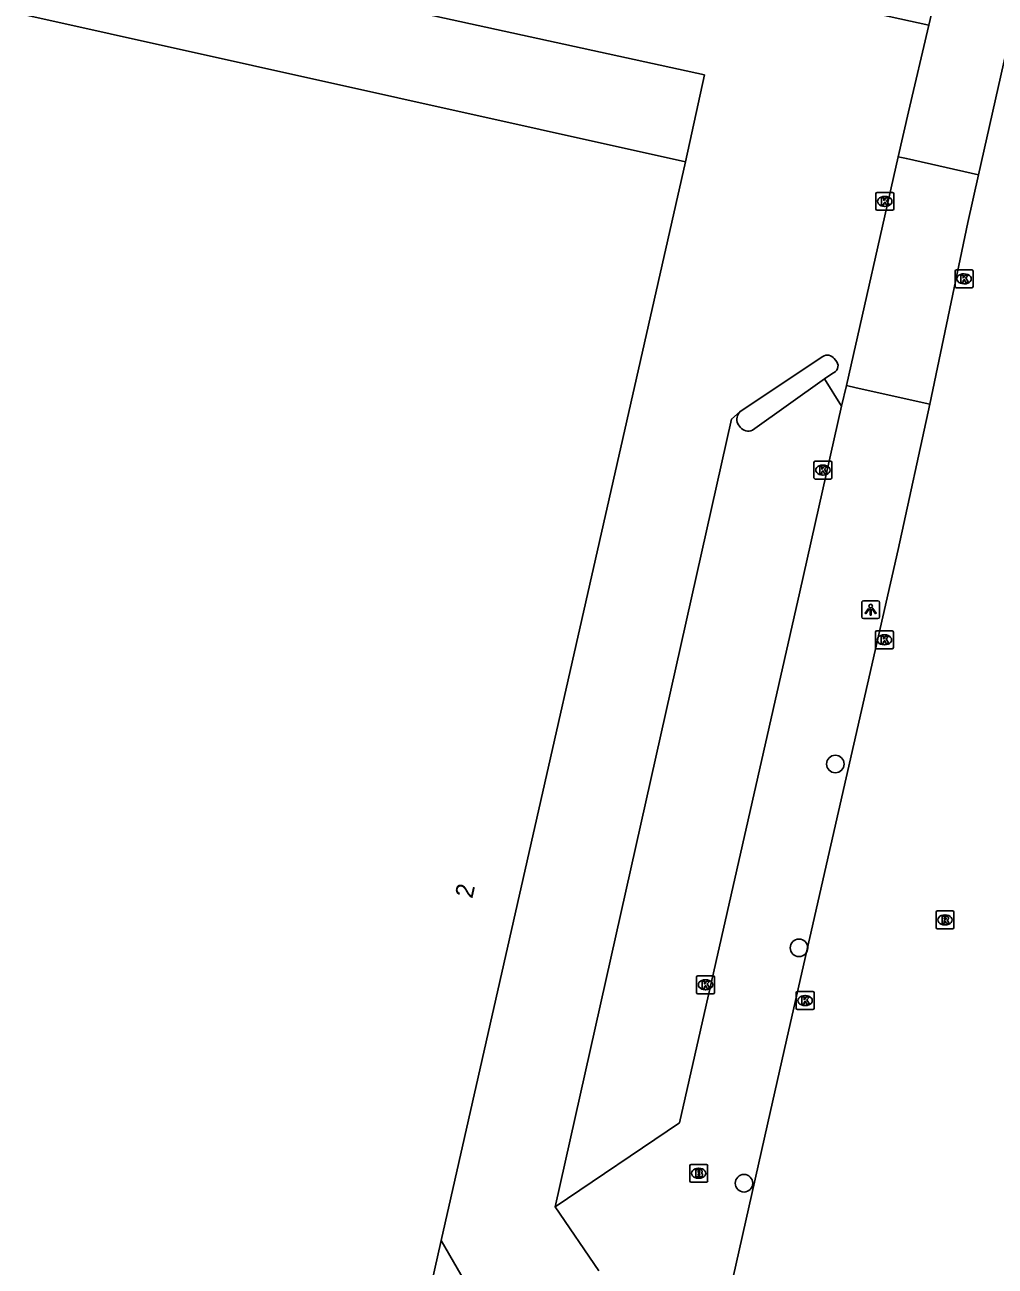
# Model space of a CAD drawing. Extents: x 162172 to 163187, y 382874 to 383684.
# Drawn here: x 162523.1 to 162577.3, y 383101.7 to 383171 of the extents above; entities that cross this region are included whole.
import ezdxf

# ---------------------------------------------------------------- set-up
doc = ezdxf.new("R2010")
doc.units = 0
for name, color, linetype in [('IMGEO_Boom', 7, 'Continuous'), ('IMGEO_Brandkraan', 7, 'Continuous'), ('IMGEO_Kolk', 7, 'Continuous'), ('IMGEO_Lichtpunt', 7, 'Continuous'), ('IMGEO_Pand', 7, 'Continuous'), ('IMGEO_Pand_nummerreeks', 7, 'Continuous'), ('IMGEO_Parkeervlak_open', 7, 'Continuous'), ('IMGEO_Rijbaan_lokaal_open', 7, 'Continuous'), ('IMGEO_Rioolput', 7, 'Continuous'), ('IMGEO_Voetpad_open', 7, 'Continuous')]:
    doc.layers.add(name, color=color, linetype=linetype)

msp = doc.modelspace()

# ---------------------------------------------------------------- linework, layer by layer
at = {"layer": 'IMGEO_Boom'}
for centre in [(162568.35, 383129.737), (162566.321, 383119.48), (162563.253, 383106.34)]:
    msp.add_circle(centre, 0.489, dxfattribs=at)
at = {"layer": 'IMGEO_Brandkraan'}
for p, q in [((162560.224, 383106.469), (162560.224, 383107.321)), ((162560.299, 383107.395), (162561.151, 383107.395)), ((162561.225, 383107.321), (162561.225, 383106.469)), ((162560.735, 383106.615), (162560.71, 383106.615)), ((162560.712, 383107.175), (162560.737, 383107.175)), ((162561.151, 383106.395), (162560.299, 383106.395))]:
    msp.add_line(p, q, dxfattribs=at)
for points in [[(162560.224, 383106.469), (162560.224, 383107.321)], [(162560.299, 383107.395), (162561.151, 383107.395)], [(162561.225, 383107.321), (162561.225, 383106.469)], [(162560.572, 383107.095), (162560.572, 383106.695), (162560.785, 383106.695)], [(162560.803, 383107.095), (162560.572, 383107.095)], [(162560.751, 383107.014), (162560.697, 383107.014), (162560.697, 383106.938)], [(162560.697, 383106.938), (162560.75, 383106.938)], [(162560.759, 383106.862), (162560.697, 383106.862), (162560.697, 383106.781)], [(162560.697, 383106.781), (162560.759, 383106.781)], [(162561.151, 383106.395), (162560.299, 383106.395)]]:
    msp.add_lwpolyline(points, dxfattribs=at)
for centre, radius, start, end in [((162560.301, 383107.319), 0.0765, 91.55205, 178.44795), ((162560.301, 383107.319), 0.0765, 91.55205, 178.44795), ((162561.149, 383107.319), 0.0765, 1.55205, 88.44795), ((162561.149, 383107.319), 0.0765, 1.55205, 88.44795), ((162560.752, 383106.976), 0.0379, 267.82845, 90.93552), ((162560.76, 383106.821), 0.0404, 269.87594, 90.50774), ((162560.791, 383106.946), 0.251, 268.66757, 293.53466), ((162560.807, 383106.95), 0.145, 59.4692, 91.53667), ((162560.832, 383106.997), 0.0922, 285.51372, 58.15012), ((162560.837, 383106.805), 0.105, 301.31148, 78.98903), ((162560.301, 383106.471), 0.0765, 181.55205, 268.44795), ((162560.301, 383106.471), 0.0765, 181.55205, 268.44795), ((162561.149, 383106.471), 0.0765, 271.55205, 358.44795), ((162561.149, 383106.471), 0.0765, 271.55205, 358.44795)]:
    msp.add_arc(centre, radius, start, end, dxfattribs=at)
for centre, major_axis, ratio, start_param, end_param in [((162560.711, 383106.895), (-0.387, 0.002), 0.722429, 4.712389, 7.853982), ((162560.736, 383106.895), (-0.39, 0.002), 0.717154, 1.570796, 4.712389)]:
    msp.add_ellipse(centre, major_axis=major_axis, ratio=ratio, start_param=start_param, end_param=end_param, dxfattribs=at)
at = {"layer": 'IMGEO_Kolk'}
for p, q in [((162570.608, 383160.717), (162570.608, 383161.569)), ((162570.683, 383161.643), (162571.535, 383161.643)), ((162571.096, 383161.423), (162571.121, 383161.423)), ((162571.609, 383161.569), (162571.609, 383160.717)), ((162571.535, 383160.643), (162570.683, 383160.643)), ((162571.119, 383160.863), (162571.094, 383160.863)), ((162575.034, 383156.393), (162575.034, 383157.245)), ((162575.109, 383157.319), (162575.961, 383157.319)), ((162576.035, 383157.245), (162576.035, 383156.393)), ((162575.545, 383156.539), (162575.52, 383156.539)), ((162575.522, 383157.099), (162575.547, 383157.099)), ((162575.961, 383156.319), (162575.109, 383156.319)), ((162567.157, 383145.72), (162567.157, 383146.572)), ((162567.232, 383146.646), (162568.084, 383146.646)), ((162567.645, 383146.426), (162567.67, 383146.426)), ((162568.158, 383146.572), (162568.158, 383145.72)), ((162568.084, 383145.646), (162567.232, 383145.646)), ((162567.668, 383145.866), (162567.643, 383145.866)), ((162570.587, 383136.245), (162570.587, 383137.097)), ((162570.662, 383137.171), (162571.514, 383137.171)), ((162571.588, 383137.097), (162571.588, 383136.245)), ((162571.098, 383136.391), (162571.073, 383136.391)), ((162571.075, 383136.951), (162571.1, 383136.951)), ((162571.514, 383136.171), (162570.662, 383136.171)), ((162560.605, 383116.991), (162560.605, 383117.843)), ((162560.68, 383117.917), (162561.532, 383117.917)), ((162561.093, 383117.697), (162561.118, 383117.697)), ((162561.606, 383117.843), (162561.606, 383116.991)), ((162561.116, 383117.137), (162561.091, 383117.137)), ((162566.164, 383116.111), (162566.164, 383116.963)), ((162566.239, 383117.037), (162567.091, 383117.037)), ((162567.165, 383116.963), (162567.165, 383116.111)), ((162561.532, 383116.917), (162560.68, 383116.917)), ((162566.652, 383116.817), (162566.677, 383116.817)), ((162567.091, 383116.037), (162566.239, 383116.037)), ((162566.675, 383116.257), (162566.65, 383116.257))]:
    msp.add_line(p, q, dxfattribs=at)
for points in [[(162570.608, 383160.717), (162570.608, 383161.569)], [(162570.683, 383161.643), (162571.535, 383161.643)], [(162570.929, 383161.343), (162571.052, 383161.343), (162571.052, 383161.192), (162571.182, 383161.343), (162571.346, 383161.343), (162571.2, 383161.192), (162571.353, 383160.943), (162571.201, 383160.943), (162571.116, 383161.107), (162571.052, 383161.04), (162571.052, 383160.943), (162570.929, 383160.943), (162570.929, 383161.343)], [(162571.609, 383161.569), (162571.609, 383160.717)], [(162571.535, 383160.643), (162570.683, 383160.643)], [(162575.034, 383156.393), (162575.034, 383157.245)], [(162575.109, 383157.319), (162575.961, 383157.319)], [(162576.035, 383157.245), (162576.035, 383156.393)], [(162575.355, 383157.019), (162575.478, 383157.019), (162575.478, 383156.868), (162575.608, 383157.019), (162575.772, 383157.019), (162575.626, 383156.868), (162575.779, 383156.619), (162575.627, 383156.619), (162575.542, 383156.783), (162575.478, 383156.716), (162575.478, 383156.619), (162575.355, 383156.619), (162575.355, 383157.019)], [(162575.961, 383156.319), (162575.109, 383156.319)], [(162567.157, 383145.72), (162567.157, 383146.572)], [(162567.232, 383146.646), (162568.084, 383146.646)], [(162567.478, 383146.346), (162567.601, 383146.346), (162567.601, 383146.195), (162567.731, 383146.346), (162567.895, 383146.346), (162567.749, 383146.195), (162567.902, 383145.946), (162567.75, 383145.946), (162567.665, 383146.11), (162567.601, 383146.043), (162567.601, 383145.946), (162567.478, 383145.946), (162567.478, 383146.346)], [(162568.158, 383146.572), (162568.158, 383145.72)], [(162568.084, 383145.646), (162567.232, 383145.646)], [(162570.587, 383136.245), (162570.587, 383137.097)], [(162570.662, 383137.171), (162571.514, 383137.171)], [(162571.588, 383137.097), (162571.588, 383136.245)], [(162570.908, 383136.871), (162571.031, 383136.871), (162571.031, 383136.72), (162571.161, 383136.871), (162571.325, 383136.871), (162571.179, 383136.72), (162571.332, 383136.471), (162571.18, 383136.471), (162571.095, 383136.635), (162571.031, 383136.568), (162571.031, 383136.471), (162570.908, 383136.471), (162570.908, 383136.871)], [(162571.514, 383136.171), (162570.662, 383136.171)], [(162560.605, 383116.991), (162560.605, 383117.843)], [(162560.68, 383117.917), (162561.532, 383117.917)], [(162561.606, 383117.843), (162561.606, 383116.991)], [(162560.926, 383117.617), (162561.049, 383117.617), (162561.049, 383117.466), (162561.179, 383117.617), (162561.343, 383117.617), (162561.197, 383117.466), (162561.35, 383117.217), (162561.198, 383117.217), (162561.113, 383117.381), (162561.049, 383117.314), (162561.049, 383117.217), (162560.926, 383117.217), (162560.926, 383117.617)], [(162566.164, 383116.111), (162566.164, 383116.963)], [(162566.239, 383117.037), (162567.091, 383117.037)], [(162567.165, 383116.963), (162567.165, 383116.111)], [(162561.532, 383116.917), (162560.68, 383116.917)], [(162566.485, 383116.737), (162566.608, 383116.737), (162566.608, 383116.586), (162566.738, 383116.737), (162566.902, 383116.737), (162566.756, 383116.586), (162566.909, 383116.337), (162566.757, 383116.337), (162566.672, 383116.501), (162566.608, 383116.434), (162566.608, 383116.337), (162566.485, 383116.337), (162566.485, 383116.737)], [(162567.091, 383116.037), (162566.239, 383116.037)]]:
    msp.add_lwpolyline(points, dxfattribs=at)
for centre, start, end in [((162570.685, 383161.567), 91.55205, 178.44795), ((162570.685, 383161.567), 91.55205, 178.44795), ((162571.533, 383161.567), 1.55205, 88.44795), ((162571.533, 383161.567), 1.55205, 88.44795), ((162570.685, 383160.719), 181.55205, 268.44795), ((162570.685, 383160.719), 181.55205, 268.44795), ((162571.533, 383160.719), 271.55205, 358.44795), ((162571.533, 383160.719), 271.55205, 358.44795), ((162575.111, 383157.243), 91.55205, 178.44795), ((162575.111, 383157.243), 91.55205, 178.44795), ((162575.959, 383157.243), 1.55205, 88.44795), ((162575.959, 383157.243), 1.55205, 88.44795), ((162575.111, 383156.395), 181.55205, 268.44795), ((162575.111, 383156.395), 181.55205, 268.44795), ((162575.959, 383156.395), 271.55205, 358.44795), ((162575.959, 383156.395), 271.55205, 358.44795), ((162567.234, 383146.57), 91.55205, 178.44795), ((162567.234, 383146.57), 91.55205, 178.44795), ((162568.082, 383146.57), 1.55205, 88.44795), ((162568.082, 383146.57), 1.55205, 88.44795), ((162567.234, 383145.722), 181.55205, 268.44795), ((162567.234, 383145.722), 181.55205, 268.44795), ((162568.082, 383145.722), 271.55205, 358.44795), ((162568.082, 383145.722), 271.55205, 358.44795), ((162570.664, 383137.095), 91.55205, 178.44795), ((162570.664, 383137.095), 91.55205, 178.44795), ((162571.512, 383137.095), 1.55205, 88.44795), ((162571.512, 383137.095), 1.55205, 88.44795), ((162570.664, 383136.247), 181.55205, 268.44795), ((162570.664, 383136.247), 181.55205, 268.44795), ((162571.512, 383136.247), 271.55205, 358.44795), ((162571.512, 383136.247), 271.55205, 358.44795), ((162560.682, 383117.841), 91.55205, 178.44795), ((162560.682, 383117.841), 91.55205, 178.44795), ((162561.53, 383117.841), 1.55205, 88.44795), ((162561.53, 383117.841), 1.55205, 88.44795), ((162560.682, 383116.993), 181.55205, 268.44795), ((162560.682, 383116.993), 181.55205, 268.44795), ((162561.53, 383116.993), 271.55205, 358.44795), ((162561.53, 383116.993), 271.55205, 358.44795), ((162566.241, 383116.961), 91.55205, 178.44795), ((162566.241, 383116.961), 91.55205, 178.44795), ((162567.089, 383116.961), 1.55205, 88.44795), ((162567.089, 383116.961), 1.55205, 88.44795), ((162566.241, 383116.113), 181.55205, 268.44795), ((162566.241, 383116.113), 181.55205, 268.44795), ((162567.089, 383116.113), 271.55205, 358.44795), ((162567.089, 383116.113), 271.55205, 358.44795)]:
    msp.add_arc(centre, 0.0765, start, end, dxfattribs=at)
for centre, major_axis, ratio, start_param, end_param in [((162571.095, 383161.143), (-0.387, 0.002), 0.722429, 4.712389, 7.853982), ((162571.12, 383161.143), (-0.39, 0.002), 0.717154, 1.570796, 4.712389), ((162575.521, 383156.819), (-0.387, 0.002), 0.722429, 4.712389, 7.853982), ((162575.546, 383156.819), (-0.39, 0.002), 0.717154, 1.570796, 4.712389), ((162567.644, 383146.146), (-0.387, 0.002), 0.722429, 4.712389, 7.853982), ((162567.669, 383146.146), (-0.39, 0.002), 0.717154, 1.570796, 4.712389), ((162571.074, 383136.671), (-0.387, 0.002), 0.722429, 4.712389, 7.853982), ((162571.099, 383136.671), (-0.39, 0.002), 0.717154, 1.570796, 4.712389), ((162561.092, 383117.417), (-0.387, 0.002), 0.722429, 4.712389, 7.853982), ((162561.117, 383117.417), (-0.39, 0.002), 0.717154, 1.570796, 4.712389), ((162566.651, 383116.537), (-0.387, 0.002), 0.722429, 4.712389, 7.853982), ((162566.676, 383116.537), (-0.39, 0.002), 0.717154, 1.570796, 4.712389)]:
    msp.add_ellipse(centre, major_axis=major_axis, ratio=ratio, start_param=start_param, end_param=end_param, dxfattribs=at)
at = {"layer": 'IMGEO_Lichtpunt'}
for p, q in [((162569.826, 383138.756), (162569.826, 383137.949)), ((162569.826, 383138.756), (162569.826, 383137.949)), ((162570.728, 383138.851), (162569.92, 383138.851)), ((162570.728, 383138.851), (162569.92, 383138.851)), ((162570.822, 383137.949), (162570.822, 383138.756)), ((162570.822, 383137.949), (162570.822, 383138.756)), ((162569.92, 383137.855), (162570.728, 383137.855)), ((162569.92, 383137.855), (162570.728, 383137.855))]:
    msp.add_line(p, q, dxfattribs=at)
for points in [[(162570.2, 383138.42), (162570.239, 383138.392), (162570.051, 383138.13), (162570.013, 383138.157), (162570.2, 383138.42)], [(162570.302, 383138.372), (162570.349, 383138.372), (162570.349, 383138.05), (162570.302, 383138.05), (162570.302, 383138.372)], [(162570.412, 383138.392), (162570.45, 383138.419), (162570.637, 383138.157), (162570.598, 383138.129), (162570.412, 383138.392)]]:
    msp.add_lwpolyline(points, dxfattribs=at)
msp.add_circle((162570.325, 383138.554), 0.0994, dxfattribs=at)
for centre, start, end in [((162569.92, 383138.756), 90, 180), ((162569.92, 383138.756), 90, 180), ((162570.728, 383138.756), 0, 90), ((162570.728, 383138.756), 0, 90), ((162569.92, 383137.949), 180, 270), ((162569.92, 383137.949), 180, 270), ((162570.728, 383137.949), 270, 0), ((162570.728, 383137.949), 270, 360)]:
    msp.add_arc(centre, 0.0946, start, end, dxfattribs=at)
at = {"layer": 'IMGEO_Pand'}
for points in [[(162559.988, 383163.353), (162503.691, 383175.881)], [(162546.358, 383103.146), (162559.988, 383163.353)], [(162484.409, 383093.295), (162500, 383089.778), (162504.597, 383088.741), (162505.635, 383088.507), (162541.223, 383080.464), (162545.606, 383099.824), (162546.358, 383103.146)]]:
    msp.add_lwpolyline(points, dxfattribs=at)
at = {"layer": 'IMGEO_Parkeervlak_open'}
for points in [[(162563.732, 383148.378), (162567.741, 383151.229)], [(162562.901, 383148.733), (162563.048, 383148.548)]]:
    msp.add_lwpolyline(points, dxfattribs=at)
for centre, radius, start, end in [((162563.472, 383148.961), 0.615, 133.71207, 201.80787), ((162563.487, 383148.852), 0.534, 214.71459, 297.37065)]:
    msp.add_arc(centre, radius, start, end, dxfattribs=at)
at = {"layer": 'IMGEO_Rijbaan_lokaal_open'}
for points in [[(162573.565, 383170.979), (162474.972, 383192.516)], [(162503.691, 383175.881), (162504.702, 383180.509), (162561.047, 383168.201), (162559.988, 383163.353)], [(162579.472, 383177.4), (162579.006, 383174.463), (162576.34, 383162.62)], [(162573.565, 383170.979), (162572.425, 383166.149), (162571.857, 383163.636)], [(162568.965, 383150.859), (162571.857, 383163.636)], [(162576.34, 383162.62), (162575.738, 383159.962), (162573.627, 383149.824)], [(162563.047, 383149.406), (162567.647, 383152.483)], [(162568.292, 383152.364), (162568.437, 383152.19)], [(162568.202, 383151.557), (162567.741, 383151.229)], [(162567.741, 383151.229), (162568.703, 383149.703)], [(162568.703, 383149.703), (162568.965, 383150.859)], [(162573.627, 383149.824), (162571.847, 383141.703), (162568.093, 383125.214), (162565.752, 383114.895), (162564.59, 383109.703), (162562.464, 383100.284), (162561.209, 383094.198), (162559.406, 383086.19), (162556.009, 383071.037)], [(162552.709, 383105.032), (162562.557, 383148.99), (162563.047, 383149.406)], [(162555.159, 383101.444), (162552.709, 383105.032)], [(162543.557, 383076.689), (162548.631, 383099.213), (162546.358, 383103.146)]]:
    msp.add_lwpolyline(points, dxfattribs=at)
for centre, radius, start, end in [((162567.907, 383152.083), 0.477, 36.10847, 122.98493), ((162568.073, 383151.965), 0.428, 287.5803, 31.68501)]:
    msp.add_arc(centre, radius, start, end, dxfattribs=at)
at = {"layer": 'IMGEO_Rioolput'}
for p, q in [((162573.969, 383120.613), (162573.969, 383121.465)), ((162574.044, 383121.539), (162574.896, 383121.539)), ((162574.457, 383121.319), (162574.482, 383121.319)), ((162574.97, 383121.465), (162574.97, 383120.613)), ((162574.896, 383120.539), (162574.044, 383120.539)), ((162574.48, 383120.759), (162574.455, 383120.759))]:
    msp.add_line(p, q, dxfattribs=at)
for points in [[(162573.969, 383120.613), (162573.969, 383121.465)], [(162574.044, 383121.539), (162574.896, 383121.539)], [(162574.558, 383121.237), (162574.306, 383121.239), (162574.306, 383120.839)], [(162574.484, 383121.158), (162574.43, 383121.158), (162574.43, 383121.077)], [(162574.97, 383121.465), (162574.97, 383120.613)], [(162574.896, 383120.539), (162574.044, 383120.539)], [(162574.306, 383120.839), (162574.43, 383120.839), (162574.43, 383121.001), (162574.441, 383121.001)], [(162574.43, 383121.077), (162574.482, 383121.077)], [(162574.488, 383120.972), (162574.559, 383120.839), (162574.699, 383120.839), (162574.634, 383120.965)]]:
    msp.add_lwpolyline(points, dxfattribs=at)
for centre, radius, start, end in [((162574.046, 383121.463), 0.0765, 91.55205, 178.44795), ((162574.046, 383121.463), 0.0765, 91.55205, 178.44795), ((162574.49, 383121.062), 0.0964, 77.00612, 93.18647), ((162574.504, 383121.119), 0.0378, 276.66336, 79.67722), ((162574.557, 383121.127), 0.109, 350.36119, 89.41601), ((162574.894, 383121.463), 0.0765, 1.55205, 88.44795), ((162574.894, 383121.463), 0.0765, 1.55205, 88.44795), ((162574.046, 383120.615), 0.0765, 181.55205, 268.44795), ((162574.046, 383120.615), 0.0765, 181.55205, 268.44795), ((162574.44, 383120.948), 0.0533, 26.02933, 88.69889), ((162574.466, 383121.266), 0.19, 274.7715, 282.96867), ((162574.555, 383121.127), 0.112, 277.58423, 350.98172), ((162574.539, 383120.912), 0.108, 29.51342, 73.79051), ((162574.894, 383120.615), 0.0765, 271.55205, 358.44795), ((162574.894, 383120.615), 0.0765, 271.55205, 358.44795)]:
    msp.add_arc(centre, radius, start, end, dxfattribs=at)
for centre, major_axis, ratio, start_param, end_param in [((162574.456, 383121.039), (-0.387, 0.002), 0.722429, 4.712389, 7.853982), ((162574.481, 383121.039), (-0.39, 0.002), 0.717154, 1.570796, 4.712389)]:
    msp.add_ellipse(centre, major_axis=major_axis, ratio=ratio, start_param=start_param, end_param=end_param, dxfattribs=at)
at = {"layer": 'IMGEO_Voetpad_open'}
for points in [[(162574.613, 383175.421), (162573.565, 383170.979)], [(162571.857, 383163.636), (162572.32, 383163.531), (162576.34, 383162.62)], [(162568.965, 383150.859), (162569.506, 383150.737), (162573.627, 383149.824)], [(162552.709, 383105.032), (162559.659, 383109.719), (162566.361, 383139.352), (162568.703, 383149.703)]]:
    msp.add_lwpolyline(points, dxfattribs=at)

# ---------------------------------------------------------------- texts
at = {"layer": 'IMGEO_Pand_nummerreeks'}
msp.add_text('2', height=1, rotation=77.24617, dxfattribs=at).set_placement((162548.086, 383122.195))

doc.saveas('drawing.dxf')
